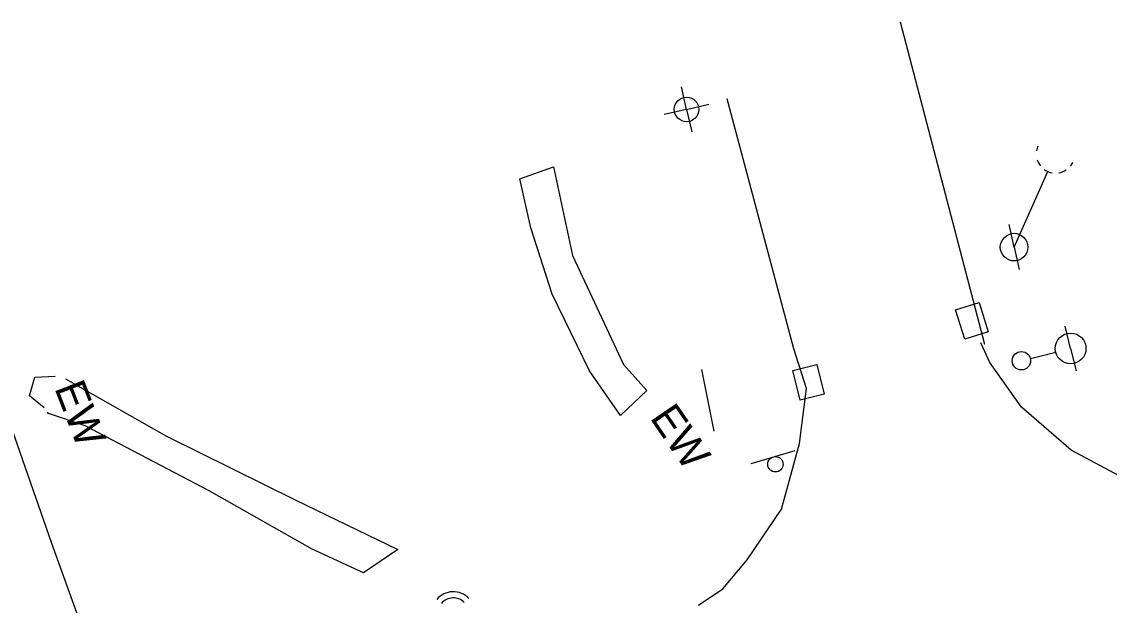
# Model space of a CAD drawing. Extents: x 1746719 to 1766531, y 631721 to 662391.
# Drawn here: x 1765824.6 to 1766001.6, y 632913.7 to 633008.7 of the extents above; entities that cross this region are included whole.
import ezdxf

# ---------------------------------------------------------------- set-up
doc = ezdxf.new("R2010")
doc.units = 0
for name, color, linetype in [('SURVEY - AERIAL SURVEY - Photo Control - Points - Elevations', 7, 'Continuous'), ('SURVEY - CENTERLINE - Existing Roads - Development', 7, 'Continuous'), ('SURVEY - CENTERLINE - Existing Roads Curve Text', 7, 'Continuous'), ('SURVEY - CENTERLINE - Existing Roads Text', 7, 'Continuous'), ('SURVEY - CENTERLINE - Preliminary - Development', 7, 'Continuous'), ('SURVEY - CENTERLINE - Preliminary Curve Text', 7, 'Continuous'), ('SURVEY - CONTROL - Grid', 7, 'Continuous'), ('SURVEY - CONTROL - Grid Text', 7, 'Continuous')]:
    doc.layers.add(name, color=color, linetype=linetype)

msp = doc.modelspace()

# ---------------------------------------------------------------- linework, layer by layer
at = {"layer": 'SURVEY - AERIAL SURVEY - Photo Control - Points - Elevations'}
for points in [[(1765967.56, 633008.72), (1765981.32, 632956.22)], [(1765934.74, 632913.72), (1765938.7, 632916.38), (1765942.68, 632921.07), (1765948.24, 632929.33), (1765951.21, 632940.03), (1765952.33, 632948.99), (1765950.25, 632955.46), (1765939.42, 632996.17)], [(1766016.1, 632931.02), (1766008.03, 632932.25), (1765995.42, 632938.94), (1765987.34, 632945.95), (1765982.17, 632953.23), (1765980.71, 632956.41)], [(1765818.6, 632954.7), (1765829.38, 632923.81), (1765839.48, 632895.8), (1765846.5, 632881.01)]]:
    msp.add_lwpolyline(points, dxfattribs=at)
at = {"layer": 'SURVEY - CENTERLINE - Existing Roads - Development'}
for p, q in [((1765986.13, 632972.02), (1765991.62, 632984.36)), ((1765991.34, 632983.72), (1765991.62, 632984.36)), ((1765986.13, 632972.02), (1765985.3, 632975.68)), ((1765986.13, 632972.02), (1765986.97, 632968.37)), ((1765995.33, 632955.52), (1765994.42, 632959.16)), ((1765988.78, 632953.88), (1765992.9, 632954.91)), ((1765995.33, 632955.52), (1765996.24, 632951.88))]:
    msp.add_line(p, q, dxfattribs=at)
for centre, radius in [((1765986.13, 632972.02), 2.25), ((1765995.33, 632955.52), 2.5), ((1765987.32, 632953.52), 1.5)]:
    msp.add_circle(centre, radius, dxfattribs=at)
for radius, start, end in [(3.5, 43.2842, 140.579), (2.5, 44.0866, 140.5248)]:
    msp.add_arc((1765894.82, 632912.4), radius, start, end, dxfattribs=at)
for start_param, end_param in [(0, 0.255182), (0.730907, 1.085951), (2.883049, 3.125465), (1.352995, 1.815775), (2.156577, 2.588895)]:
    msp.add_ellipse((1765992.86, 632987.2), major_axis=(-2.86, 1.27), ratio=0.999987, start_param=start_param, end_param=end_param, dxfattribs=at)
at = {"layer": 'SURVEY - CENTERLINE - Existing Roads Curve Text'}
msp.add_lwpolyline([(1765911.11, 632985.11), (1765914.21, 632970.68), (1765922.52, 632952.88), (1765926.31, 632948.65), (1765922.02, 632944.58), (1765916.99, 632951.89), (1765910.94, 632964.35), (1765907.42, 632975.15), (1765905.64, 632983.15)], close=True, dxfattribs=at)
msp.add_lwpolyline([(1765831.7, 632950.55), (1765848.15, 632941.23), (1765869.16, 632930.83), (1765885.8, 632922.78), (1765880.22, 632918.97), (1765871.83, 632922.83), (1765855.05, 632932.35), (1765834.87, 632942.91), (1765828.75, 632944.96), (1765828.84, 632945.14)], dxfattribs=at)
at = {"layer": 'SURVEY - CENTERLINE - Existing Roads Text'}
for points in [[(1765828.21, 632945.84), (1765825.83, 632947.8), (1765826.67, 632950.84), (1765829.99, 632951.03)], [(1765935.23, 632952.11), (1765937.22, 632942.05)]]:
    msp.add_lwpolyline(points, dxfattribs=at)
at = {"layer": 'SURVEY - CENTERLINE - Preliminary Curve Text'}
for p, q in [((1765979.27, 632960), (1765979.27, 632960)), ((1765952.65, 632950), (1765952.65, 632950))]:
    msp.add_line(p, q, dxfattribs=at)
for points in [[(1765976.61, 632961.79), (1765980.43, 632962.99), (1765981.93, 632958.22), (1765978.11, 632957.02), (1765976.61, 632961.79)], [(1765950.11, 632951.95), (1765953.99, 632952.91), (1765955.2, 632948.06), (1765951.32, 632947.09), (1765950.11, 632951.95)]]:
    msp.add_lwpolyline(points, dxfattribs=at)
at = {"layer": 'SURVEY - CONTROL - Grid'}
msp.add_line((1765943.3, 632936.77), (1765950.49, 632938.89), dxfattribs=at)
msp.add_circle((1765947.26, 632936.66), 1.25, dxfattribs=at)
at = {"layer": 'SURVEY - CONTROL - Grid Text'}
for q in [(1765931.96, 632998.1), (1765936.45, 632995.29), (1765929.15, 632993.6), (1765933.65, 632990.8)]:
    msp.add_line((1765932.8, 632994.45), q, dxfattribs=at)
msp.add_circle((1765932.8, 632994.45), 2, dxfattribs=at)

# ---------------------------------------------------------------- texts
at = {"layer": 'SURVEY - CENTERLINE - Preliminary - Development'}
for rotation, p in [(291.138, (1765829.84, 632949.09)), (304.327, (1765926.73, 632944.23))]:
    msp.add_text('EW', height=5, rotation=rotation, dxfattribs=at).set_placement(p)

doc.saveas('drawing.dxf')
